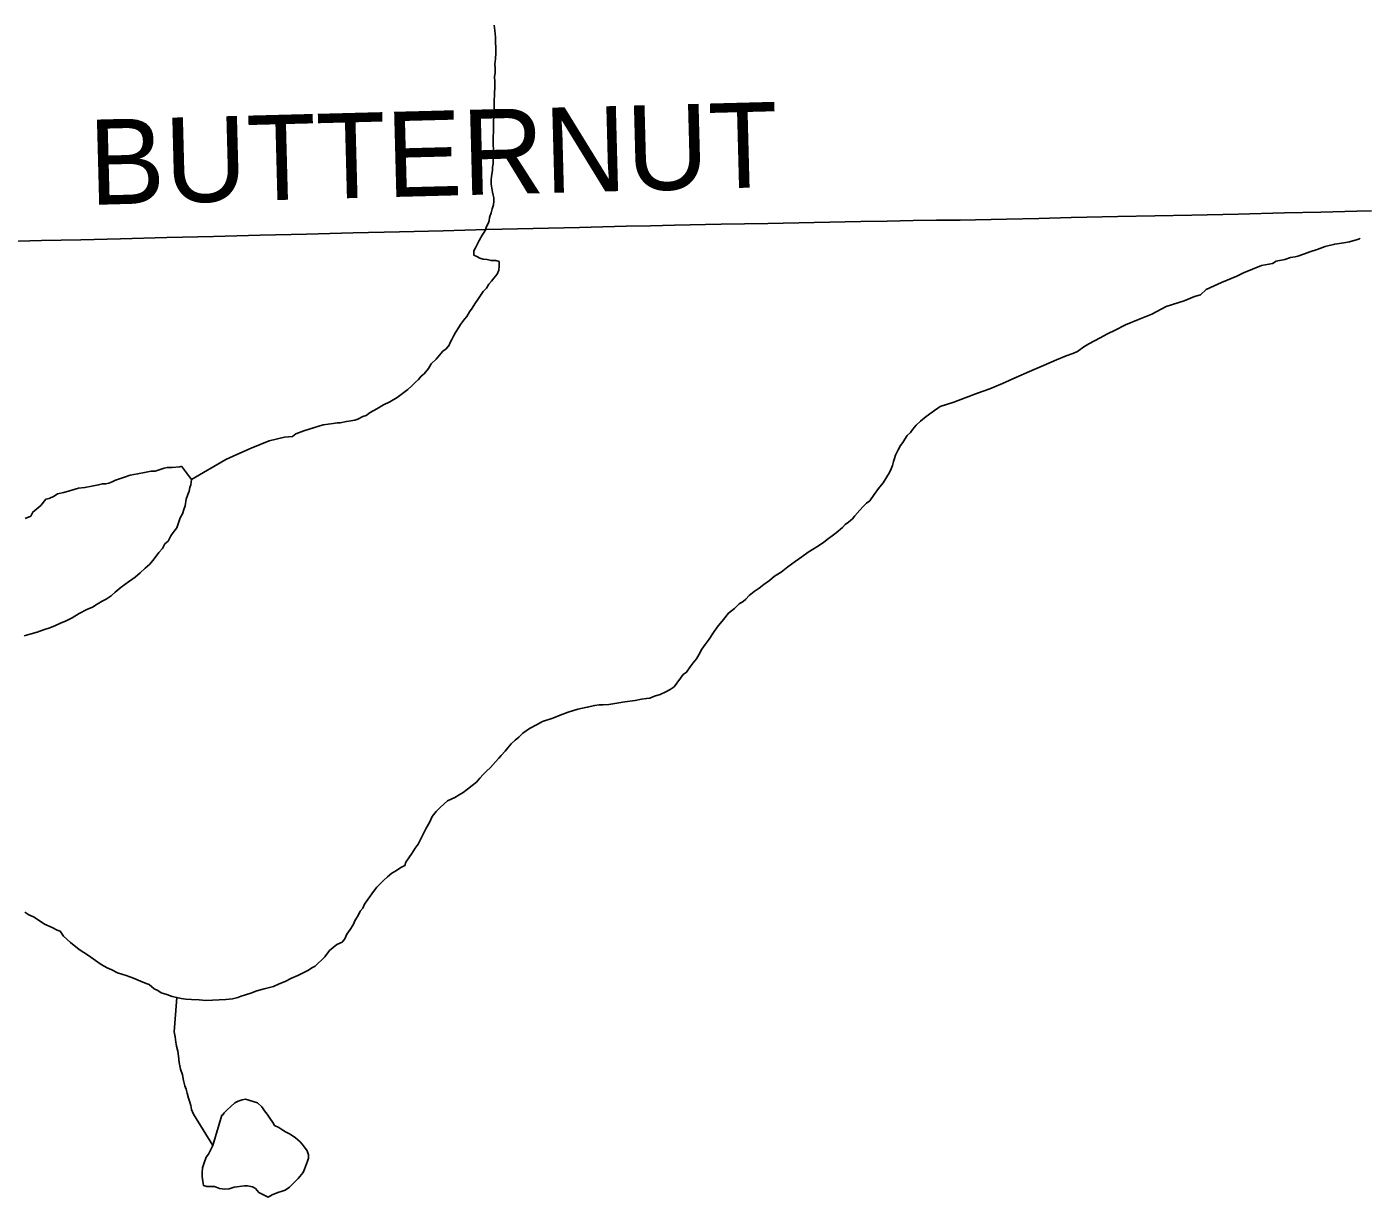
# Model space of a CAD drawing. Extents: x 103424 to 290657, y 38711 to 110967.
# Drawn here: x 214251.8514 to 214252.2976, y 40210.9804 to 40211.3709 of the extents above; entities that cross this region are included whole.
import ezdxf

# ---------------------------------------------------------------- set-up
doc = ezdxf.new("R2010")
doc.units = 0
for name, color, linetype in [('GM_X_County_Road', 7, 'Continuous'), ('GM_X_County_Road_Text', 7, 'Continuous'), ('GM_X_Minor_Lake', 7, 'Continuous'), ('GM_X_Minor_River', 7, 'Continuous')]:
    doc.layers.add(name, color=color, linetype=linetype)

msp = doc.modelspace()

# ---------------------------------------------------------------- linework, layer by layer
at = {"layer": 'GM_X_County_Road'}
msp.add_lwpolyline([(214251.84077, 40211.29918), (214251.8563, 40211.29955), (214251.86945, 40211.29985), (214251.88261, 40211.30016), (214251.89814, 40211.30055), (214251.91367, 40211.30094), (214251.9292, 40211.30133), (214251.94472, 40211.30172), (214251.96025, 40211.30211), (214251.97578, 40211.3025), (214251.99027, 40211.30286), (214252.00477, 40211.30323), (214252.0203, 40211.3036), (214252.03583, 40211.30397), (214252.05136, 40211.30435), (214252.05943, 40211.30454), (214252.0675, 40211.30473), (214252.08303, 40211.30503), (214252.09856, 40211.30533), (214252.11409, 40211.30563), (214252.12962, 40211.30593), (214252.13837, 40211.3061), (214252.14711, 40211.30627), (214252.15491, 40211.30634), (214252.16272, 40211.30642), (214252.17825, 40211.30676), (214252.18904, 40211.30699), (214252.19982, 40211.30723), (214252.21536, 40211.30756), (214252.22773, 40211.30782), (214252.2401, 40211.30808), (214252.25555, 40211.30844), (214252.27099, 40211.3088), (214252.28306, 40211.30909), (214252.29513, 40211.30937), (214252.30003, 40211.30949)], dxfattribs=at)
at = {"layer": 'GM_X_Minor_Lake'}
for points in [[(214251.90296, 40211.22434), (214251.9024, 40211.22413), (214251.89993, 40211.22389), (214251.89822, 40211.22385), (214251.89727, 40211.22364), (214251.89557, 40211.22304), (214251.89425, 40211.22263), (214251.89292, 40211.2226), (214251.89065, 40211.22217), (214251.88837, 40211.22174), (214251.88591, 40211.22131), (214251.88402, 40211.2207), (214251.88232, 40211.22009), (214251.881, 40211.21968), (214251.87987, 40211.21909), (214251.87874, 40211.21868), (214251.87779, 40211.21847), (214251.87665, 40211.21845), (214251.87533, 40211.21804), (214251.87305, 40211.21761), (214251.87078, 40211.21718), (214251.86869, 40211.21694), (214251.86642, 40211.21632), (214251.86378, 40211.21551), (214251.86169, 40211.21508), (214251.86057, 40211.2143), (214251.85887, 40211.2135), (214251.85774, 40211.21328), (214251.85607, 40211.21116), (214251.85345, 40211.20901), (214251.85272, 40211.20766), (214251.85084, 40211.20686)], [(214251.9042, 40211.21106), (214251.90453, 40211.21335), (214251.90507, 40211.21488), (214251.90561, 40211.21603), (214251.90578, 40211.21718), (214251.90614, 40211.21814), (214251.90629, 40211.21985), (214251.90296, 40211.22434)], [(214251.85053, 40211.16771), (214251.8528, 40211.16833), (214251.85488, 40211.16895), (214251.85695, 40211.16975), (214251.85903, 40211.17037), (214251.86092, 40211.17117), (214251.86261, 40211.17197), (214251.86449, 40211.17277), (214251.86657, 40211.17376), (214251.86882, 40211.17514), (214251.87145, 40211.17653), (214251.87334, 40211.17733), (214251.87484, 40211.17831), (214251.87653, 40211.1793), (214251.87785, 40211.1799), (214251.87954, 40211.18107), (214251.88084, 40211.18224), (214251.8829, 40211.184), (214251.88533, 40211.18576), (214251.88758, 40211.18733), (214251.88926, 40211.1887), (214251.89094, 40211.19025), (214251.89244, 40211.19162), (214251.89392, 40211.19336), (214251.8954, 40211.19548), (214251.8967, 40211.19684), (214251.89743, 40211.19837), (214251.89855, 40211.19935), (214251.89946, 40211.20108), (214251.90057, 40211.20262), (214251.9015, 40211.20378), (214251.90185, 40211.20512), (214251.90257, 40211.20704), (214251.9033, 40211.20838), (214251.90384, 40211.20991), (214251.9042, 40211.21106)], [(214251.91651, 40211.00782), (214251.91349, 40210.99768), (214251.91276, 40210.99634), (214251.91203, 40210.9948), (214251.91129, 40210.99383), (214251.91057, 40210.99192), (214251.91004, 40210.9902), (214251.90988, 40210.98867), (214251.90991, 40210.98734), (214251.91013, 40210.98564), (214251.91035, 40210.98431), (214251.9115, 40210.98396), (214251.91283, 40210.98399), (214251.91397, 40210.98401), (214251.9157, 40210.98329), (214251.91742, 40210.98314), (214251.91894, 40210.98317), (214251.92063, 40210.98377), (214251.92405, 40210.98423), (214251.925, 40210.98425), (214251.92672, 40210.98391), (214251.92768, 40210.98336), (214251.92885, 40210.98205), (214251.93078, 40210.98095), (214251.93193, 40210.98041), (214251.93324, 40210.9812), (214251.93513, 40210.982), (214251.93664, 40210.98241), (214251.93758, 40210.98281), (214251.93909, 40210.9838), (214251.94188, 40210.98671), (214251.94355, 40210.98864), (214251.94409, 40210.98979), (214251.94499, 40210.99247), (214251.94535, 40210.99343), (214251.94532, 40210.99457), (214251.94492, 40210.99589), (214251.94374, 40210.99758), (214251.94257, 40210.99888), (214251.94102, 40211.00018), (214251.93928, 40211.00147), (214251.93774, 40211.0022), (214251.93678, 40211.00275), (214251.93543, 40211.00367), (214251.93408, 40211.0044), (214251.93349, 40211.00534), (214251.93251, 40211.00684), (214251.93153, 40211.00814), (214251.93074, 40211.00927), (214251.92977, 40211.01058), (214251.92841, 40211.01188), (214251.92439, 40211.01312), (214251.92325, 40211.0129), (214251.92193, 40211.0125), (214251.9208, 40211.0119), (214251.91949, 40211.01073), (214251.91819, 40211.00957), (214251.91725, 40211.00859), (214251.9167, 40211.00782), (214251.91651, 40211.00782)], [(214251.93909, 40210.9838), (214251.94188, 40210.98671), (214251.94355, 40210.98864), (214251.94409, 40210.98979), (214251.94499, 40210.99247), (214251.94535, 40210.99343), (214251.94532, 40210.99457), (214251.94492, 40210.99589), (214251.94374, 40210.99758), (214251.94257, 40210.99888), (214251.94102, 40211.00018), (214251.93928, 40211.00147), (214251.93774, 40211.0022), (214251.93678, 40211.00275), (214251.93543, 40211.00367), (214251.93408, 40211.0044), (214251.93349, 40211.00534), (214251.93251, 40211.00684), (214251.93153, 40211.00814), (214251.93074, 40211.00927), (214251.92977, 40211.01058), (214251.92841, 40211.01188), (214251.92439, 40211.01312), (214251.92325, 40211.0129), (214251.92193, 40211.0125), (214251.9208, 40211.0119), (214251.91949, 40211.01073), (214251.91819, 40211.00957), (214251.91725, 40211.00859), (214251.9167, 40211.00782), (214251.91651, 40211.00782)], [(214251.91651, 40211.00782), (214251.91349, 40210.99768), (214251.91276, 40210.99634), (214251.91203, 40210.9948), (214251.91129, 40210.99383), (214251.91057, 40210.99192), (214251.91004, 40210.9902), (214251.90988, 40210.98867), (214251.90991, 40210.98734), (214251.91013, 40210.98564), (214251.91035, 40210.98431), (214251.9115, 40210.98396), (214251.91283, 40210.98399), (214251.91397, 40210.98401), (214251.9157, 40210.98329), (214251.91742, 40210.98314), (214251.91894, 40210.98317), (214251.92063, 40210.98377), (214251.92405, 40210.98423), (214251.925, 40210.98425), (214251.92672, 40210.98391), (214251.92768, 40210.98336), (214251.92885, 40210.98205), (214251.93078, 40210.98095), (214251.93193, 40210.98041), (214251.93324, 40210.9812), (214251.93513, 40210.982), (214251.93664, 40210.98241), (214251.93758, 40210.98281), (214251.93909, 40210.9838)]]:
    msp.add_lwpolyline(points, dxfattribs=at)
at = {"layer": 'GM_X_Minor_River'}
for points in [[(214252.00695, 40211.33452), (214252.00711, 40211.33567), (214252.00708, 40211.33738), (214252.00704, 40211.3389), (214252.00732, 40211.34384), (214252.00729, 40211.34517), (214252.00726, 40211.3465), (214252.00742, 40211.34784), (214252.0074, 40211.34879), (214252.00755, 40211.35069), (214252.00751, 40211.35259), (214252.00748, 40211.3543), (214252.00764, 40211.35544), (214252.00761, 40211.35696), (214252.00758, 40211.35848), (214252.00773, 40211.36019), (214252.00788, 40211.3621), (214252.00784, 40211.364), (214252.0078, 40211.36571), (214252.00777, 40211.36742), (214252.00753, 40211.36969), (214252.0073, 40211.3714)], [(214251.90629, 40211.21985), (214251.91775, 40211.22656), (214251.92152, 40211.22816), (214251.92623, 40211.23035), (214251.93227, 40211.23276), (214251.93738, 40211.23401), (214251.94003, 40211.23426), (214251.94116, 40211.23505), (214251.9438, 40211.23605), (214251.94739, 40211.23727), (214251.95022, 40211.23809), (214251.95193, 40211.23832), (214251.95364, 40211.23855), (214251.95496, 40211.23877), (214251.95591, 40211.23879), (214251.958, 40211.23921), (214251.95951, 40211.23944), (214251.96084, 40211.23965), (214251.96178, 40211.24005), (214251.96348, 40211.24085), (214251.96461, 40211.24126), (214251.96592, 40211.24223), (214251.96818, 40211.24342), (214251.97043, 40211.2448), (214251.9725, 40211.2458), (214251.97495, 40211.24718), (214251.9785, 40211.24992), (214251.97981, 40211.25109), (214251.98093, 40211.25225), (214251.98205, 40211.25323), (214251.98297, 40211.25439), (214251.98391, 40211.25517), (214251.98539, 40211.25691), (214251.98631, 40211.25845), (214251.98799, 40211.26), (214251.9891, 40211.26136), (214251.99021, 40211.26271), (214251.99134, 40211.2635), (214251.99226, 40211.26466), (214251.99262, 40211.26562), (214251.99317, 40211.26658), (214251.99372, 40211.26773), (214251.99446, 40211.26889), (214251.99538, 40211.27043), (214251.99611, 40211.27158), (214251.99741, 40211.27332), (214251.99815, 40211.27429), (214251.99907, 40211.27583), (214251.99999, 40211.27699), (214252.00091, 40211.27853), (214252.00183, 40211.27988), (214252.00275, 40211.28123), (214252.00368, 40211.28258), (214252.00479, 40211.28374), (214252.00553, 40211.28509), (214252.00646, 40211.28606), (214252.0072, 40211.28702), (214252.00831, 40211.28838), (214252.00885, 40211.28972), (214252.00901, 40211.29105), (214252.00898, 40211.29257), (214252.00783, 40211.29293), (214252.00631, 40211.2929), (214252.00497, 40211.29325), (214252.00364, 40211.29341), (214252.00249, 40211.29376), (214252.00153, 40211.29431), (214252.00057, 40211.29467), (214252.00053, 40211.29619), (214252.00108, 40211.29715), (214252.00181, 40211.29869), (214252.00236, 40211.29965), (214252.00328, 40211.30138), (214252.0042, 40211.30273), (214252.00474, 40211.30426), (214252.00529, 40211.30523), (214252.00565, 40211.30618), (214252.00581, 40211.30733), (214252.00635, 40211.30886), (214252.0067, 40211.3102), (214252.00706, 40211.31153), (214252.00722, 40211.31268), (214252.0072, 40211.31382), (214252.00699, 40211.31476), (214252.00678, 40211.31571), (214252.00656, 40211.31703), (214252.00634, 40211.31836), (214252.00631, 40211.31969), (214252.00647, 40211.32102), (214252.00681, 40211.32293), (214252.00679, 40211.32407), (214252.00695, 40211.32521), (214252.00693, 40211.32616), (214252.0071, 40211.32731), (214252.00707, 40211.32864), (214252.00704, 40211.32997), (214252.00701, 40211.33149), (214252.00698, 40211.33301), (214252.00695, 40211.33452)], [(214252.16855, 40211.24872), (214252.1727, 40211.25014), (214252.17685, 40211.25194), (214252.18137, 40211.25394), (214252.1859, 40211.25594), (214252.19061, 40211.25794), (214252.19495, 40211.25974), (214252.19815, 40211.26114), (214252.20041, 40211.26195), (214252.20192, 40211.26256), (214252.20398, 40211.26412), (214252.20567, 40211.26511), (214252.20756, 40211.2661), (214252.20944, 40211.26709), (214252.21188, 40211.26847), (214252.21452, 40211.26967), (214252.2179, 40211.27145), (214252.22224, 40211.27326), (214252.22677, 40211.27507), (214252.23147, 40211.27764), (214252.23751, 40211.27948), (214252.24091, 40211.28088), (214252.24299, 40211.2815), (214252.24485, 40211.28325), (214252.24749, 40211.28445), (214252.24994, 40211.28564), (214252.25503, 40211.28765), (214252.25729, 40211.28884), (214252.2603, 40211.29004), (214252.26332, 40211.29125), (214252.26579, 40211.29168), (214252.26692, 40211.2919), (214252.26824, 40211.29269), (214252.27108, 40211.29332), (214252.27297, 40211.29393), (214252.27448, 40211.29415), (214252.27543, 40211.29436), (214252.2777, 40211.29517), (214252.27939, 40211.29578), (214252.28185, 40211.29659), (214252.28449, 40211.2976), (214252.28771, 40211.29843), (214252.29074, 40211.29888), (214252.29264, 40211.29911), (214252.29528, 40211.29992), (214252.29604, 40211.30013), (214252.29623, 40211.30033)], [(214252.0048, 40211.12261), (214252.0061, 40211.12377), (214252.00778, 40211.12571), (214252.00889, 40211.12687), (214252.00963, 40211.12784), (214252.01094, 40211.1292), (214252.01186, 40211.13036), (214252.01297, 40211.13171), (214252.01428, 40211.13288), (214252.01559, 40211.13386), (214252.01689, 40211.13522), (214252.01914, 40211.13679), (214252.0214, 40211.13798), (214252.02347, 40211.13916), (214252.02687, 40211.14019), (214252.02932, 40211.14119), (214252.03196, 40211.1422), (214252.03517, 40211.14322), (214252.03839, 40211.14386), (214252.04085, 40211.14448), (214252.04237, 40211.1447), (214252.0437, 40211.14473), (214252.0456, 40211.14477), (214252.04826, 40211.14521), (214252.05091, 40211.14565), (214252.05432, 40211.1461), (214252.05641, 40211.14653), (214252.05811, 40211.14675), (214252.05925, 40211.14697), (214252.06076, 40211.14757), (214252.06265, 40211.14818), (214252.06453, 40211.14898), (214252.06604, 40211.14978), (214252.06735, 40211.15075), (214252.07031, 40211.15481), (214252.07143, 40211.15559), (214252.07273, 40211.15733), (214252.07365, 40211.15868), (214252.07476, 40211.16004), (214252.07568, 40211.16158), (214252.07659, 40211.16331), (214252.0777, 40211.16485), (214252.079, 40211.16659), (214252.08029, 40211.16852), (214252.08176, 40211.17064), (214252.0838, 40211.17316), (214252.08547, 40211.17528), (214252.08753, 40211.17685), (214252.08902, 40211.1784), (214252.09033, 40211.17919), (214252.09127, 40211.17997), (214252.09238, 40211.18113), (214252.09406, 40211.1825), (214252.09575, 40211.18367), (214252.09725, 40211.18485), (214252.09912, 40211.18622), (214252.1008, 40211.18758), (214252.10306, 40211.18896), (214252.1053, 40211.19072), (214252.10774, 40211.19249), (214252.10999, 40211.19405), (214252.11205, 40211.19562), (214252.11411, 40211.1968), (214252.1158, 40211.19798), (214252.1173, 40211.19896), (214252.1188, 40211.20014), (214252.12011, 40211.20111), (214252.12142, 40211.20209), (214252.12347, 40211.20385), (214252.1244, 40211.20482), (214252.12553, 40211.2056), (214252.12684, 40211.20677), (214252.12758, 40211.20774), (214252.12925, 40211.20967), (214252.13036, 40211.21084), (214252.13148, 40211.212), (214252.1326, 40211.21279), (214252.13408, 40211.21491), (214252.13556, 40211.21684), (214252.13704, 40211.21877), (214252.13925, 40211.22224), (214252.1398, 40211.22339), (214252.14015, 40211.22454), (214252.14051, 40211.22588), (214252.14086, 40211.22684), (214252.14122, 40211.22799), (214252.14213, 40211.22972), (214252.14286, 40211.23125), (214252.1436, 40211.23222), (214252.14434, 40211.23337), (214252.14508, 40211.23453), (214252.1462, 40211.2355), (214252.14693, 40211.23666), (214252.14804, 40211.23801), (214252.14954, 40211.23938), (214252.15141, 40211.24094), (214252.15347, 40211.24231), (214252.15609, 40211.24427), (214252.16063, 40211.2457), (214252.1644, 40211.24711), (214252.16855, 40211.24872)], [(214251.85078, 40211.07556), (214251.85213, 40211.07464), (214251.85367, 40211.07391), (214251.85521, 40211.073), (214251.85733, 40211.07152), (214251.85983, 40211.07044), (214251.86156, 40211.06952), (214251.86252, 40211.06916), (214251.86369, 40211.06748), (214251.86602, 40211.06544), (214251.86892, 40211.06303), (214251.87201, 40211.06101), (214251.87433, 40211.05935), (214251.87626, 40211.05806), (214251.87818, 40211.05696), (214251.87972, 40211.05624), (214251.88164, 40211.05533), (214251.88451, 40211.05444), (214251.887, 40211.05354), (214251.88931, 40211.05245), (214251.89123, 40211.05173), (214251.89219, 40211.05138), (214251.89393, 40211.04989), (214251.89508, 40211.04935), (214251.89624, 40211.04861), (214251.89815, 40211.04808), (214251.89988, 40211.04736), (214251.90141, 40211.04701), (214251.90294, 40211.04667), (214251.90446, 40211.04651), (214251.90637, 40211.04636), (214251.90885, 40211.04623), (214251.91113, 40211.04609), (214251.91778, 40211.04642), (214251.92006, 40211.04666), (214251.92176, 40211.04708), (214251.92289, 40211.04748), (214251.92441, 40211.04789), (214251.92611, 40211.0485), (214251.92818, 40211.0493), (214251.93064, 40211.04993), (214251.93234, 40211.05035), (214251.93367, 40211.05075), (214251.93555, 40211.05156), (214251.93763, 40211.05236), (214251.93969, 40211.05355), (214251.94177, 40211.05435), (214251.94535, 40211.05614), (214251.94647, 40211.05692), (214251.9476, 40211.05752), (214251.95077, 40211.06063), (214251.95243, 40211.06275), (214251.95486, 40211.06471), (214251.95656, 40211.0655), (214251.95748, 40211.06666), (214251.95821, 40211.0682), (214251.95932, 40211.06974), (214251.96024, 40211.07128), (214251.96097, 40211.07282), (214251.96189, 40211.07436), (214251.96261, 40211.07589), (214251.96354, 40211.07687), (214251.96409, 40211.07821), (214251.96519, 40211.07975), (214251.96593, 40211.08091), (214251.96704, 40211.08245), (214251.96815, 40211.08381), (214251.96945, 40211.08516), (214251.97038, 40211.08613), (214251.97169, 40211.0873), (214251.97319, 40211.08848), (214251.97469, 40211.08946), (214251.97619, 40211.09044), (214251.97751, 40211.09104), (214251.97786, 40211.09219), (214251.9799, 40211.09508), (214251.981, 40211.09682), (214251.98192, 40211.09817), (214251.98466, 40211.10355), (214251.98576, 40211.10547), (214251.98667, 40211.10739), (214251.98797, 40211.10913), (214251.98927, 40211.11049), (214251.99058, 40211.11166), (214251.9917, 40211.11263), (214251.99301, 40211.11323), (214251.99414, 40211.11382), (214251.99565, 40211.11462), (214251.99696, 40211.11541), (214251.99846, 40211.11658), (214251.99996, 40211.11775), (214252.00145, 40211.11892), (214252.00257, 40211.12028), (214252.00368, 40211.12144), (214252.0048, 40211.12261)], [(214251.90141, 40211.04701), (214251.90051, 40211.03559), (214251.90093, 40211.03389), (214251.90115, 40211.03219), (214251.90137, 40211.03086), (214251.90179, 40211.02916), (214251.90202, 40211.02746), (214251.90225, 40211.02537), (214251.90268, 40211.0231), (214251.90329, 40211.02121), (214251.90371, 40211.01932), (214251.90413, 40211.01762), (214251.90453, 40211.01649), (214251.90494, 40211.01517), (214251.90536, 40211.01347), (214251.90577, 40211.01215), (214251.90617, 40211.01101), (214251.90639, 40211.00969), (214251.90699, 40211.00818), (214251.91349, 40210.99768)]]:
    msp.add_lwpolyline(points, dxfattribs=at)

# ---------------------------------------------------------------- texts
at = {"layer": 'GM_X_County_Road_Text'}
msp.add_text('BUTTERNUT', height=0.028409, rotation=1.5012, dxfattribs=at).set_placement((214251.87242, 40211.31146))

doc.saveas('drawing.dxf')
